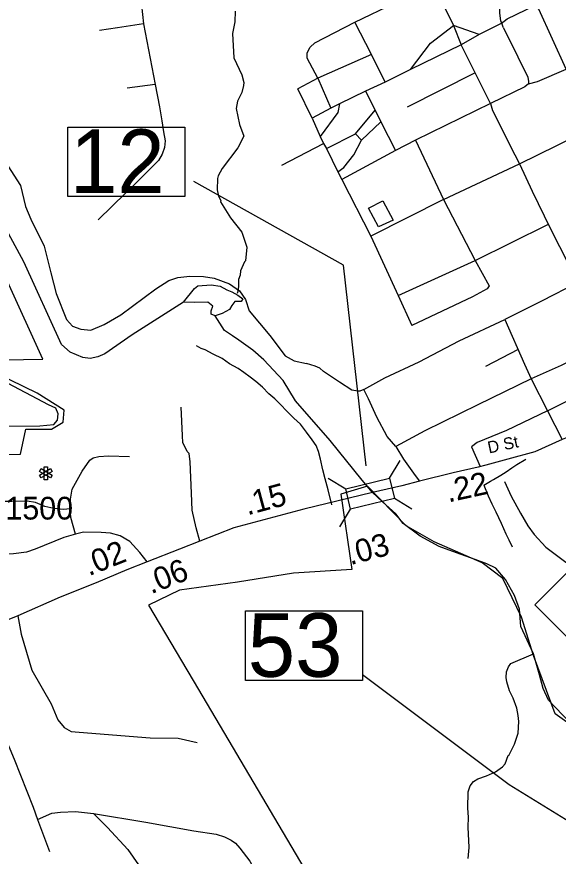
# Model space of a CAD drawing. Extents: x 1248224 to 1454986, y 825081 to 985870.
# Drawn here: x 1362257 to 1365233, y 881774 to 886392 of the extents above; entities that cross this region are included whole.
import ezdxf

# ---------------------------------------------------------------- set-up
doc = ezdxf.new("R2010")
doc.units = 0
for name, color, linetype in [('Exist Boundary Political City Limit New', 7, 'Continuous'), ('Exist Cultural Hospital CELL', 7, 'Continuous'), ('Exist Hydrographic Misc Water Feature', 7, 'Continuous'), ('Exist Hydrographic River Shore', 7, 'Continuous'), ('Exist Railroad Siding', 7, 'Continuous'), ('Exist Road Non-System Type 51', 7, 'Continuous'), ('Exist Road Primary NC Shield CELL', 7, 'Continuous'), ('Exist Road Primary NC Structure Standard Bridge Number Label', 7, 'Continuous'), ('Exist Road Primary US Attributed', 7, 'Continuous'), ('Exist Road Primary US Label', 7, 'Continuous'), ('Exist Road Primary US Mileage Hundredths English Label', 7, 'Continuous'), ('Exist Road Primary US Structure Standard Bridge CELL', 7, 'Continuous'), ('Exist Road Primary US Structure Standard Bridge Number Label', 7, 'Continuous'), ('Exist Road Secondary Type 51 Attributed', 7, 'Continuous'), ('Exist Road Secondary Type 51 Number Label', 7, 'Continuous'), ('Map Preparation Boundary City Limit Buffer Line', 7, 'Continuous')]:
    doc.layers.add(name, color=color, linetype=linetype)

msp = doc.modelspace()

# ---------------------------------------------------------------- linework, layer by layer
at = {"layer": 'Exist Boundary Political City Limit New'}
for points in [[(1361863.1, 884498.9), (1362400.3, 884508.9), (1362019.6, 885342.1)], [(1361905.1, 883981.9), (1362276.9, 883985), (1362306.3, 884122.9), (1362447, 884122.9), (1362511.5, 884161.1), (1362517.4, 884228.5), (1362367.9, 884321.4), (1362145.1, 884429.9)], [(1366075.4, 881455.7), (1365854.4, 881809), (1365561.2, 882103.4), (1365363.6, 882453.4), (1365216.2, 882557.8), (1365097.9, 882878.9), (1365031.6, 883088.4), (1364929.4, 883301.3), (1364815.1, 883388.3), (1364551.2, 883503.7), (1364397.7, 883590.8), (1364185, 883810.6), (1364038.3, 883766.2), (1364097.6, 883351.6), (1363777.9, 883331.2), (1363470.8, 883281.7), (1363150.7, 883237.4), (1362980, 883154.5), (1363254.9, 882691.1), (1364252.2, 881003.1)]]:
    msp.add_lwpolyline(points, dxfattribs=at)
at = {"layer": 'Exist Cultural Hospital CELL'}
for points in [[(1362390.8, 883854.9), (1362381.6, 883870.9), (1362442.5, 883906.1), (1362451.8, 883890.1)], [(1362451.8, 883870.9), (1362442.5, 883854.9), (1362381.6, 883890.1), (1362390.8, 883906.1)], [(1362426, 883845.3), (1362407.4, 883845.3), (1362407.4, 883915.7), (1362426, 883915.7)]]:
    msp.add_lwpolyline(points, close=True, dxfattribs=at)
at = {"layer": 'Exist Hydrographic Misc Water Feature'}
for points in [[(1363456.3, 886422.1), (1363455.3, 886363.3), (1363441.9, 886299.7), (1363450.1, 886166.5), (1363492.9, 886072.5), (1363503.9, 886030.2), (1363503.6, 886014.2), (1363494.7, 885974.4), (1363469.7, 885927), (1363462.8, 885887.1), (1363480.8, 885798.7), (1363505.3, 885734.1), (1363472, 885671), (1363385.5, 885556.9), (1363364.6, 885517.4), (1363360.3, 885501.5), (1363358.8, 885439.5), (1363366.1, 885405.3), (1363377.6, 885381.1), (1363377.4, 885373.1), (1363431.4, 885285.9), (1363493.7, 885206.4), (1363521.2, 885123.8), (1363514.2, 885050), (1363508.1, 885043.8), (1363487, 884994.6), (1363484.4, 884970.6), (1363475.9, 884946.8), (1363475, 884906.8), (1363470.3, 884875), (1363468.4, 884868.9)], [(1364189.4, 885339.3), (1364268.3, 885379.2), (1364325, 885273.4), (1364245.8, 885235.8), (1364189.4, 885339.3)], [(1364737.3, 881762), (1364742.6, 881821.9), (1364737.2, 881934), (1364740.4, 881990), (1364735.5, 882038.1), (1364737.5, 882128), (1364748.2, 882161.7), (1364766.7, 882185.3), (1364791.1, 882200.8), (1364839.4, 882215.6), (1364887.9, 882238.6), (1364926.6, 882265.7), (1364940.9, 882283.3), (1364957.9, 882328.9), (1364963, 882332.2), (1364992, 882390.9), (1365012.7, 882451.8), (1365016.1, 882515.6), (1365012.8, 882547.7), (1365005.7, 882587.9), (1364984.9, 882644.3), (1364965.8, 882684.8), (1364950.9, 882733.1), (1364947.5, 882757.2), (1364948.1, 882789.2), (1364958.8, 882816.9), (1364973.1, 882834.6), (1365097.7, 882887.4)]]:
    msp.add_lwpolyline(points, dxfattribs=at)
at = {"layer": 'Exist Hydrographic River Shore'}
for points in [[(1363173.4, 884822.5), (1362890.1, 884642.5), (1362740.8, 884537.2), (1362701.8, 884522), (1362659.3, 884511.8), (1362620.3, 884516.9), (1362550.8, 884547.4), (1362501.6, 884588.2), (1362296.3, 885043.2), (1362125.6, 885356.3)], [(1363173.4, 884822.5), (1363232.8, 884897.2), (1363251.4, 884912.4), (1363326.1, 884917.5), (1363375.3, 884910.7), (1363410.9, 884890.4), (1363439.7, 884878.5), (1363472, 884859.8), (1363499.1, 884839.4), (1363490.6, 884825.9), (1363455, 884825.9), (1363438, 884803.8), (1363426.2, 884781.7), (1363385.4, 884759.6), (1363346.8, 884746.9)], [(1363346.8, 884746.9), (1363326.1, 884756.4), (1363326.1, 884773.4), (1363334.6, 884800.5), (1363307.4, 884822.6), (1363236.2, 884820.9), (1363173.4, 884822.5)], [(1364211.8, 883775.2), (1364156.1, 883843), (1363979.2, 884061.8), (1363789.2, 884279.1), (1363721.4, 884391.2), (1363614.9, 884504.1), (1363553.8, 884558.5), (1363477.5, 884612.8), (1363441.8, 884636.6), (1363399.4, 884665.4), (1363346.8, 884746.9)], [(1365304.3, 882503.2), (1365216.5, 882594.1), (1365179.2, 882633.2), (1365150.4, 882697.7), (1365130, 882772.4), (1365097.7, 882887.4), (1365028.3, 883038.1), (1365019.8, 883133.1), (1364992.7, 883207.8), (1364943.5, 883296.1), (1364890.9, 883358.9), (1364840, 883382.7), (1364776.2, 883405.6), (1364674.4, 883443), (1364577.7, 883478.6), (1364474.2, 883534.7), (1364380.9, 883604.3), (1364340, 883658.3), (1364267.4, 883723.7), (1364211.8, 883775.2)]]:
    msp.add_lwpolyline(points, dxfattribs=at)
at = {"layer": 'Exist Railroad Siding'}
msp.add_lwpolyline([(1364938.3, 883835.6), (1364974.7, 883754.9), (1365024.8, 883661.8), (1365065.4, 883590.9), (1365100.5, 883544.2), (1365165.2, 883474.9), (1365275.6, 883392.6), (1365319, 883363.7), (1365378.5, 883334.5), (1365420.2, 883317.6), (1365467.9, 883302.7), (1365519.7, 883289.6), (1365585.4, 883276.3), (1365636.4, 883269.1), (1365715.7, 883258.2), (1365818.9, 883255), (1365953.7, 883269.9), (1366195.7, 883301.8), (1366267.8, 883314.6)], dxfattribs=at)
at = {"layer": 'Exist Road Non-System Type 51'}
for p, q in [((1364612.2, 886437.4), (1364657.5, 886344.4)), ((1364207.1, 886184.6), (1364114.2, 886361.1)), ((1364657.5, 886344.4), (1364700.4, 886237.1)), ((1364798.1, 886294.3), (1364657.5, 886344.4)), ((1364919.7, 886353.9), (1364798.1, 886294.3)), ((1364798.1, 886294.3), (1364700.4, 886237.1)), ((1364700.4, 886237.1), (1364421.6, 886101.2)), ((1364207.1, 886184.6), (1363911.6, 886053.5)), ((1364281, 886032), (1364207.1, 886184.6)), ((1364421.6, 886101.2), (1364281, 886032)), ((1363911.6, 886053.5), (1363802, 885996.2)), ((1363911.6, 886053.5), (1363983.1, 885888.9)), ((1364404.8, 885897.2), (1364774.1, 886083.2)), ((1364281, 886032), (1364173.8, 885981.9)), ((1363880.7, 885834.1), (1363802, 885996.2)), ((1364173.8, 885981.9), (1364030.8, 885912.8)), ((1364152.2, 885713.6), (1364118.8, 885747)), ((1363713.7, 885575.3), (1363942.7, 885694.1)), ((1364447.7, 885713.6), (1364602.5, 885386.9)), ((1364338, 885656.3), (1364042.7, 885496.2)), ((1364602.5, 885386.9), (1365020.8, 885582.1)), ((1364602.5, 885386.9), (1364202.3, 885184.6)), ((1364602.5, 885386.9), (1364776.5, 885051.7)), ((1364776.5, 885051.7), (1365176.2, 885249.6)), ((1364352.3, 884858.6), (1364776.5, 885051.7)), ((1365012.4, 884561.5), (1364833.3, 884467.4))]:
    msp.add_line(p, q, dxfattribs=at)
for points in [[(1364114.2, 886361.1), (1364335.8, 886468.4), (1364381.1, 886501.1), (1364540.8, 886575.7), (1364586, 886598.9), (1364937.6, 886756)], [(1364931.5, 886330.9), (1364918.3, 886368.7), (1364912.2, 886411.5), (1364913.2, 886477.9), (1364920.3, 886612.6), (1364925.4, 886688.7), (1364937.6, 886756)], [(1365275.8, 886104.2), (1365125.7, 886433.3), (1365109, 886454.8), (1364973.3, 886752.5), (1364937.6, 886756)], [(1363075.7, 886724.5), (1363071.8, 886681.4), (1363050.5, 886642.6), (1362971.1, 886524.4), (1362945.9, 886489.5), (1362942.1, 886454.6), (1362952.7, 886352.2)], [(1364919.7, 886353.9), (1364952.5, 886380.7), (1365109, 886454.8)], [(1362952.7, 886352.2), (1362810.3, 886331.5), (1362711.6, 886316)], [(1362952.7, 886352.2), (1363017.6, 886019.4)], [(1363911.6, 886053.5), (1363852.1, 886163.2), (1363852.1, 886194.2), (1363868.8, 886225.2), (1363895, 886249), (1364114.2, 886361.1)], [(1364421.6, 886101.2), (1364531.2, 886246.6), (1364657.5, 886344.4)], [(1364931.5, 886330.9), (1365011.7, 886170.9), (1365065.8, 886059.7), (1365069.8, 886035.2)], [(1364860.8, 885914.8), (1364700.4, 886237.1)], [(1365069.8, 886023), (1365118.9, 886035.2), (1365275.8, 886104.2)], [(1363017.6, 886019.4), (1363040.8, 885895.4), (1363054.4, 885819.8), (1363064, 885758.6), (1363071.8, 885710.1), (1363067.9, 885673.3), (1363056.3, 885636.5), (1363035, 885601.6), (1362930.4, 885496.9), (1362703.8, 885274)], [(1363017.6, 886019.4), (1362862.6, 885998.1)], [(1365069.8, 886035.2), (1365069.8, 886023), (1365049.4, 886006.6), (1364860.8, 885914.8)], [(1364173.8, 885981.9), (1364226, 885878.1), (1364257, 885813.7), (1364338, 885656.3)], [(1364030.8, 885912.8), (1363983.1, 885888.9), (1363880.7, 885834.1)], [(1364030.8, 885912.8), (1364021.3, 885865.1), (1363923.6, 885733.9)], [(1364860.8, 885914.8), (1364447.7, 885713.6), (1364338, 885656.3)], [(1364860.8, 885914.8), (1364871.2, 885875.5), (1364994.6, 885631.6), (1365020.8, 885582.1)], [(1363959.3, 885667.9), (1364118.8, 885747), (1364226, 885878.1)], [(1363880.7, 885834.1), (1363923.6, 885733.9), (1363942.7, 885694.1), (1363959.3, 885667.9), (1364021.3, 885539.1), (1364042.7, 885496.2), (1364202.3, 885184.6), (1364352.3, 884858.6), (1364428.6, 884694)], [(1364021.3, 885539.1), (1364054.5, 885563.3), (1364109.3, 885632.5), (1364152.2, 885713.6), (1364257, 885813.7)], [(1365020.8, 885582.1), (1365434.7, 885786.4)], [(1362155.5, 885649.6), (1362276.3, 885463.8), (1362304.2, 885348.3), (1362334.4, 885279.1), (1362407.8, 885130.1), (1362444.5, 884983.2), (1362472.5, 884868.8), (1362530.6, 884727), (1362563, 884690.3), (1362608.3, 884673), (1362664.4, 884668.7), (1362737.8, 884698.9), (1362828.4, 884752.9), (1363020.5, 884895.5), (1363091.8, 884940.8), (1363141.4, 884958.1), (1363208.3, 884964.6), (1363283.9, 884962.4), (1363342.1, 884953.8), (1363426.3, 884923.5), (1363480.3, 884884.7), (1363514.8, 884837.1), (1363534.2, 884774.5), (1363648.6, 884638.4), (1363731.7, 884526.6), (1363781.3, 884498.5), (1363850.1, 884483.9)], [(1365020.8, 885582.1), (1365089.1, 885432.4), (1365189, 885228.3), (1365340.8, 884930.9)], [(1364776.5, 885051.7), (1364852.8, 884911), (1364843.2, 884894.4), (1364762.2, 884851.4), (1364428.6, 884694)], [(1365174.5, 884225), (1365584.7, 884431.4), (1365998.5, 884635.8), (1366408.1, 884832.4), (1366871.2, 885057.6)], [(1365340.8, 884930.9), (1365140.9, 884827.9), (1364939.2, 884726.3)], [(1364163.9, 884341.2), (1364280.2, 884405.5), (1364468.8, 884494.3), (1364689, 884609.6), (1364939.2, 884726.3)], [(1364939.2, 884726.3), (1365047.6, 884480.6), (1365083.8, 884400.5)], [(1363989.1, 883706.6), (1363968.7, 883789.1), (1363951.9, 883849.5), (1363938.9, 883899.8), (1363926.1, 883958.1), (1363914.9, 884000.3), (1363901.6, 884032.6), (1363880.2, 884065), (1363849, 884107.7), (1363815.9, 884150.4), (1363780.5, 884183.1), (1363745.2, 884217.9), (1363702, 884262.7), (1363674.6, 884289.3), (1363643.1, 884318), (1363607.8, 884354.7), (1363570.4, 884385.5), (1363538.9, 884410.1), (1363505.4, 884434.8), (1363473.8, 884457.5), (1363426.3, 884482.4), (1363384.8, 884511.3), (1363335.3, 884536.3), (1363291.7, 884559.2), (1363269.9, 884567.6), (1363244.2, 884582.1)], [(1365505.8, 884598.1), (1365249.6, 884473.8), (1365083.8, 884400.5)], [(1364163.9, 884341.2), (1364142.6, 884332.7), (1364131, 884332.7), (1364098, 884338.5), (1364030.2, 884381.2), (1363943.1, 884441.2), (1363921.8, 884458.7), (1363896.6, 884470.3), (1363850.1, 884483.9)], [(1365083.8, 884400.5), (1364790.5, 884257.7), (1364498.9, 884114.9), (1364341.2, 884028.5)], [(1365083.8, 884400.5), (1365174.5, 884225)], [(1364341.2, 884028.5), (1364293.2, 884083.6), (1364236.2, 884189.7), (1364190.3, 884290.7), (1364163.9, 884341.2)], [(1363262.5, 883507.2), (1363243.3, 883580.7), (1363220.6, 883678), (1363216.6, 883771.2), (1363210, 883944.5), (1363204.7, 883989.3), (1363194.1, 884001.3), (1363183.4, 884021.3), (1363170.1, 884048), (1363167.4, 884087.9), (1363159.4, 884243.9)], [(1365174.5, 884225), (1364948.2, 884116.1), (1364788.1, 884050.1), (1364755.9, 884026.8), (1364804.3, 883917.5)], [(1365174.5, 884225), (1365255.1, 884067.1)], [(1364341.2, 884028.5), (1364382, 883959.1), (1364446.2, 883868.3), (1364469.6, 883836.7)], [(1362579, 883546.4), (1362553.7, 883638), (1362551, 883684.7), (1362552.4, 883738), (1362561.7, 883792.6), (1362616.3, 883892.6), (1362657.6, 883952.5), (1362676.2, 883965.9), (1362706.8, 883972.5), (1362761.4, 883976.5), (1362876, 883972.5)], [(1364823.8, 883815.9), (1364860.2, 883837.2), (1364876.4, 883846.9), (1364916.9, 883870.1), (1364947.3, 883889.5), (1364977.8, 883910.9), (1365006.2, 883928.3), (1365054.8, 883957.4)], [(1364823.8, 883815.9), (1364848.6, 883757.4), (1364867.8, 883713), (1364890.9, 883668.5), (1364919.6, 883605.9), (1364944.5, 883547.3), (1364961.8, 883515), (1364979.1, 883476.6)], [(1362551, 883684.7), (1362513.2, 883682.1), (1362459.9, 883686.1), (1362410.6, 883698.1), (1362358.7, 883719.4), (1362313.4, 883727.4), (1362229.5, 883726.1), (1361901.9, 883726.1), (1361804.7, 883728.8)], [(1362262.1, 883095.7), (1362280.7, 882995.7), (1362339.3, 882797.2), (1362445.8, 882611.9), (1362483.1, 882525.3), (1362517.7, 882482.6), (1362555, 882460), (1362600.3, 882456), (1362989.2, 882425.3), (1363143.1, 882424.4), (1363248.3, 882400.5)], [(1361951.9, 882966.5), (1362089, 882670.7), (1362242.2, 882308.2), (1362347.2, 882043.9), (1362371.1, 881977.2)], [(1362371.1, 881977.2), (1362449.7, 882011.9), (1362496.3, 882015.9), (1362580.2, 882019.9), (1362678.7, 882009.2)], [(1362678.7, 882009.2), (1362966.4, 881961.2), (1363230.1, 881914.6), (1363351.9, 881895.1), (1363398.5, 881880.4), (1363435.8, 881863.1), (1363458.4, 881845.8), (1363483.7, 881819.1), (1363537, 881747.2), (1363596.9, 881643.2), (1363626.5, 881583.6), (1363752.4, 881373.3), (1363775.1, 881345.3), (1363820.3, 881306.6), (1363882.9, 881274.7), (1364106.6, 881194.8)], [(1362678.7, 882009.2), (1362755.5, 881931.4), (1362867.4, 881811.4), (1362955.3, 881684.8), (1363000.6, 881639.5), (1363049.8, 881603.6), (1363135.1, 881568.9), (1363199, 881539.6), (1363261.6, 881520.9), (1363385.4, 881511.6), (1363478.6, 881514.3), (1363551.9, 881535.6), (1363626.5, 881583.6)], [(1362371.1, 881977.2), (1362436.3, 881799.4)]]:
    msp.add_lwpolyline(points, dxfattribs=at)
at = {"layer": 'Exist Road Primary NC Shield CELL'}
msp.add_lwpolyline([(1365105.1, 883156.9), (1365438.1, 883489.9), (1365771.1, 883156.9), (1365438.1, 882823.9)], close=True, dxfattribs=at)
at = {"layer": 'Exist Road Primary NC Structure Standard Bridge Number Label'}
msp.add_lwpolyline([(1363513.9, 883123.7), (1364158, 883123.7), (1364158, 882741.4), (1363513.9, 882741.4)], close=True, dxfattribs=at)
msp.add_lwpolyline([(1366153.6, 881433.8), (1364962.7, 882166.7), (1364156.5, 882771.3)], dxfattribs=at)
at = {"layer": 'Exist Road Primary US Attributed'}
for points in [[(1365338.1, 884104.4), (1365272.8, 884074.3), (1365255.1, 884067.1), (1365105, 883998.3), (1364956.7, 883957.7), (1364835.9, 883925.2)], [(1364835.9, 883925.2), (1364793.3, 883913.7), (1364655.6, 883883.7), (1364469.6, 883836.7), (1364373.4, 883811.3), (1364211.8, 883775.2)], [(1364211.8, 883775.2), (1363834, 883682.6), (1363449.2, 883580.9), (1363262.5, 883507.2), (1363150.7, 883463.4), (1362972.7, 883393.2)], [(1362972.7, 883393.2), (1362862.4, 883349.5)], [(1362862.4, 883349.5), (1362693.6, 883277.9), (1362494.7, 883198.7), (1362262.1, 883095.7), (1362177.1, 883062.1), (1361951.9, 882966.5), (1361728.1, 882870.5), (1361490.6, 882776.5), (1361220.4, 882677.5), (1361026.4, 882629.1), (1360793.4, 882579.2), (1360637.2, 882549.9), (1360425, 882520.4), (1360216.9, 882510.5), (1359834.7, 882471.8), (1359610.4, 882428.1), (1359449.7, 882391.2), (1359177.8, 882316.8), (1358972.9, 882237.3), (1358777.1, 882151)]]:
    msp.add_lwpolyline(points, dxfattribs=at)
at = {"layer": 'Exist Road Primary US Structure Standard Bridge CELL'}
for p, q in [((1364305.6, 883854), (1364364.4, 883950.7)), ((1363967.9, 883854.7), (1364064.6, 883795.9)), ((1364332.3, 883744), (1364429, 883685.2)), ((1364033.2, 883586.7), (1364092, 883683.4))]:
    msp.add_line(p, q, dxfattribs=at)
msp.add_lwpolyline([(1364064.6, 883795.9), (1364305.5, 883854.5), (1364332.8, 883742), (1364092, 883683.4)], close=True, dxfattribs=at)
at = {"layer": 'Exist Road Primary US Structure Standard Bridge Number Label'}
msp.add_lwpolyline([(1362536.7, 885784.7), (1363180.8, 885784.7), (1363180.8, 885402.4), (1362536.7, 885402.4)], close=True, dxfattribs=at)
msp.add_lwpolyline([(1364176.9, 883922), (1364052.4, 885024.5), (1363229.8, 885485.5)], dxfattribs=at)
at = {"layer": 'Exist Road Secondary Type 51 Attributed'}
for points in [[(1362044.6, 884140.1), (1362383.7, 884141.9), (1362459.6, 884149), (1362480.8, 884173.7), (1362484.3, 884207.3), (1362472, 884239.1), (1362431.4, 884256.8), (1362178.8, 884391.1)], [(1362972.7, 883393.2), (1362932.7, 883445.2), (1362877.6, 883504.9), (1362825.8, 883535.8), (1362771.5, 883551.7), (1362720.2, 883555.2), (1362623.1, 883557), (1362579, 883546.4), (1362515.4, 883526.9), (1362358.2, 883463.3), (1362310.6, 883447.4), (1362238.2, 883436.8), (1362051, 883433.3), (1361648.3, 883436.8), (1361517, 883440.4), (1361456.9, 883451), (1361403.9, 883479.3), (1361326.3, 883532.3), (1361162, 883668.4)]]:
    msp.add_lwpolyline(points, dxfattribs=at)
at = {"layer": 'Map Preparation Boundary City Limit Buffer Line'}
for points in [[(1361863.1, 884498.9), (1362400.3, 884508.9), (1362019.6, 885342.1)], [(1361905.1, 883981.9), (1362276.9, 883985), (1362306.3, 884122.9), (1362447, 884122.9), (1362511.5, 884161.1), (1362517.4, 884228.5), (1362367.9, 884321.4), (1362145.1, 884429.9)], [(1366075.4, 881455.7), (1365854.4, 881809), (1365561.2, 882103.4), (1365363.6, 882453.4), (1365216.2, 882557.8), (1365097.9, 882878.9), (1365031.6, 883088.4), (1364929.4, 883301.3), (1364815.1, 883388.3), (1364551.2, 883503.7), (1364397.7, 883590.8), (1364185, 883810.6), (1364038.3, 883766.2), (1364097.6, 883351.6), (1363777.9, 883331.2), (1363470.8, 883281.7), (1363150.7, 883237.4), (1362980, 883154.5), (1363254.9, 882691.1), (1364252.2, 881003.1)]]:
    msp.add_lwpolyline(points, dxfattribs=at)

# ---------------------------------------------------------------- texts
at = {"layer": 'Exist Road Primary NC Structure Standard Bridge Number Label'}
msp.add_text('53', height=350, dxfattribs=at).set_placement((1363526.4, 882761.2))
at = {"layer": 'Exist Road Primary US Label'}
msp.add_text('D St', height=65.62, rotation=11.9402, dxfattribs=at).set_placement((1364852.4, 883989.2))
at = {"layer": 'Exist Road Primary US Mileage Hundredths English Label'}
for s, rotation, p in [('.22', 12.3045, (1364629.2, 883719.8)), ('.15', 15.1273, (1363524.5, 883648.5)), ('.03', 14.8876, (1364090.3, 883374.8)), ('.02', 21.6032, (1362652.5, 883313.8)), ('.06', 21.5161, (1362994.8, 883214.7))]:
    msp.add_text(s, height=125, rotation=rotation, dxfattribs=at).set_placement(p)
at = {"layer": 'Exist Road Primary US Structure Standard Bridge Number Label'}
msp.add_text('12', height=350, dxfattribs=at).set_placement((1362549.2, 885422.2))
at = {"layer": 'Exist Road Secondary Type 51 Number Label'}
msp.add_text('1500', height=125, dxfattribs=at).set_placement((1362194.2, 883626.2))

doc.saveas('drawing.dxf')
